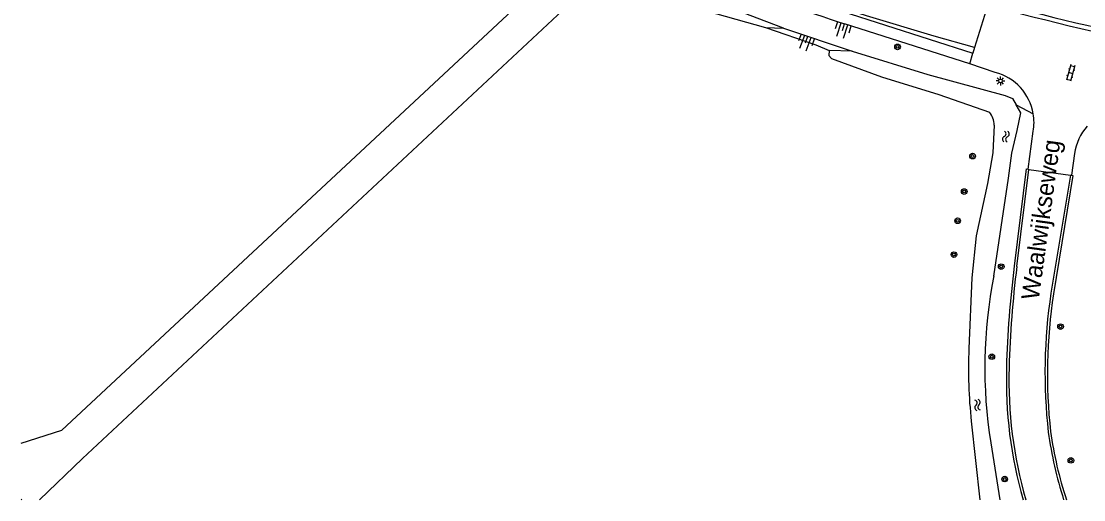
# Model space of a CAD drawing. Extents: x 136000 to 141014, y 402000 to 403500.
# Drawn here: x 136000 to 136150.5, y 402000 to 402067.8 of the extents above; entities that cross this region are included whole.
import ezdxf

# ---------------------------------------------------------------- set-up
doc = ezdxf.new("R2010")
doc.units = 0
for name, color, linetype in [('gg-anno-openbare ruimte label', 7, 'Continuous'), ('gg-knt-bovenkant onderkant talud', 7, 'Continuous'), ('gg-knt-bronhoudergrens', 7, 'Continuous'), ('gg-knt-verharding', 7, 'Continuous'), ('gg-kntw-bovenkant insteek waterloop', 7, 'Continuous'), ('gt-grn-groengrens', 7, 'Continuous'), ('gt-symb-boom', 7, 'Continuous'), ('gt-symb-klinker verharding', 7, 'Continuous'), ('gt-symb-lichtmast', 7, 'Continuous'), ('gt-symb-talud symbool', 7, 'Continuous'), ('gt-symb-watersymbool', 7, 'Continuous')]:
    doc.layers.add(name, color=color, linetype=linetype)

# ---------------------------------------------------------------- blocks, each defined once
blk = doc.blocks.new('gt0-KL1')
at = {"layer": 'gt-symb-klinker verharding'}
for p, q in [((-1.15, 0.3), (1.15, 0.3)), ((-1, -0.3), (-1, 0.3)), ((-0.5, 0.3), (-0.5, 0.45)), ((0, -0.3), (0, 0.3)), ((0.5, 0.3), (0.5, 0.45)), ((1, -0.3), (1, 0.3)), ((-1.15, -0.3), (1.15, -0.3)), ((-0.5, -0.45), (-0.5, -0.3)), ((0.5, -0.45), (0.5, -0.3))]:
    blk.add_line(p, q, dxfattribs=at)
blk = doc.blocks.new('gt0-BOOM')
at = {"layer": 'gt-symb-boom'}
for radius in [0.4, 0.2]:
    blk.add_circle((0, 0), radius, dxfattribs=at)
blk = doc.blocks.new('gt0-WA')
at = {"layer": 'gt-symb-watersymbool'}
for centre, start, end in [((-0.32, 0.02), 28.0725, 151.9275), ((0.43, 0.42), 208.0725, 331.9275), ((-0.32, -0.43), 28.0725, 151.9275), ((0.43, -0.03), 208.0725, 331.9275)]:
    blk.add_arc(centre, 0.425, start, end, dxfattribs=at)
blk = doc.blocks.new('gt0-LMAST')
at = {"layer": 'gt-symb-lichtmast'}
for p, q in [((-0.18, 0.17), (-0.45, 0.44)), ((0, 0.25), (0, 0.62)), ((0.17, 0.17), (0.44, 0.44)), ((-0.25, 0), (-0.63, 0)), ((-0.18, -0.18), (-0.45, -0.45)), ((0, -0.25), (0, -0.63)), ((0.44, -0.45), (0.17, -0.18)), ((0.25, 0), (0.62, 0))]:
    blk.add_line(p, q, dxfattribs=at)
blk.add_circle((0, 0), 0.25, dxfattribs=at)
blk = doc.blocks.new('gt0-TALUD_1')
at = {"layer": 'gt-symb-talud symbool'}
for p, q in [((-0.5, -2), (-0.5, 0)), ((0, -1), (0, 0)), ((-1, -1), (-1, 0)), ((0.5, -2), (0.5, 0)), ((1, -1), (1, 0))]:
    blk.add_line(p, q, dxfattribs=at)

msp = doc.modelspace()

# ---------------------------------------------------------------- linework, layer by layer
at = {"layer": 'gg-knt-bovenkant onderkant talud'}
msp.add_line((136107.95, 402066.83), (136117.67, 402063.54), dxfattribs=at)
msp.add_lwpolyline([(136105.39, 402066.91), (136112.51, 402064.44), (136114.44, 402063.66)], dxfattribs=at)
at = {"layer": 'gg-knt-bronhoudergrens'}
for p, q in [((136000, 402008.03), (136005.76, 402009.84)), ((136000, 402000.1), (136000.08, 402000))]:
    msp.add_line(p, q, dxfattribs=at)
for points in [[(136076.45, 402076.83), (136075.1, 402074.56), (136005.76, 402009.84)], [(136002.57, 402000), (136008.68, 402005.86), (136077.36, 402069.97), (136079.28, 402071.99), (136081.45, 402074.55)]]:
    msp.add_lwpolyline(points, dxfattribs=at)
at = {"layer": 'gg-knt-verharding'}
for p, q in [((136136.87, 402070.12), (136135.01, 402064.06)), ((136116.21, 402069.24), (136134.77, 402063.26)), ((136134.32, 402061.78), (136116.59, 402067.43)), ((136135.01, 402064.06), (136134.77, 402063.26)), ((136134.32, 402061.78), (136134.77, 402063.26)), ((136137.93, 402060.55), (136134.32, 402061.78)), ((136142.59, 402046.83), (136143.33, 402052.21)), ((136149.15, 402049.05), (136148.75, 402045.98)), ((136141, 402033.04), (136142.7, 402046.81)), ((136142.59, 402046.83), (136142.7, 402046.81)), ((136142.7, 402046.81), (136148.59, 402046)), ((136148.59, 402046), (136145.82, 402029.25)), ((136148.59, 402046), (136148.75, 402045.98))]:
    msp.add_line(p, q, dxfattribs=at)
for points in [[(136135.01, 402064.06), (136129.3, 402065.68), (136119.71, 402068.58), (136115.57, 402069.88), (136115.64, 402069.99)], [(136140.65, 402033.08), (136142.36, 402046.86), (136142.59, 402046.83)], [(136148.75, 402045.98), (136148.92, 402045.96), (136146.2, 402029.17)]]:
    msp.add_lwpolyline(points, dxfattribs=at)
for centre, radius, start, end in [((136214.61, 402372), 319.95, 245.9564, 252.1613), ((136239.91, 402447.14), 390.84, 254.713, 258.7087), ((136232.07, 402415.72), 357.82, 254.8352, 258.9513), ((136136.09, 402053.44), 7.34, 9.702, 75.4452), ((136136.09, 402053.44), 7.34, 350.3423, 9.7041), ((136156.92, 402047.8), 7.87, 139.1545, 170.8311), ((136284.98, 402014.67), 145.51, 172.732, 178.3948), ((136281.96, 402015.09), 142.1, 172.744, 178.5266), ((136219.85, 402018.01), 74.87, 171.3656, 186.4544), ((136218.04, 402017.85), 72.72, 171.053, 186.4748), ((136200.1, 402016.79), 60.59, 178.148, 196.0833), ((136200.18, 402016.79), 60.3, 178.1443, 196.1667), ((136202.83, 402017.56), 57.93, 187.9067, 197.6486), ((136200.83, 402017.27), 55.57, 187.8758, 198.1039)]:
    msp.add_arc(centre, radius, start, end, dxfattribs=at)
at = {"layer": 'gg-kntw-bovenkant insteek waterloop'}
for p, q in [((136105.39, 402066.91), (136107.95, 402066.83)), ((136117.67, 402063.54), (136114.44, 402063.66)), ((136134.55, 402011.13), (136135.78, 402000)), ((136137.3, 402008.06), (136138.58, 402000))]:
    msp.add_line(p, q, dxfattribs=at)
for points in [[(136107.95, 402066.83), (136097.52, 402070.83), (136088.1, 402074.87), (136082.77, 402076.79), (136081.85, 402076.13), (136081.42, 402075.54), (136081.45, 402074.55)], [(136081.45, 402074.55), (136088.63, 402072.01), (136097.01, 402069.25), (136105.39, 402066.91)], [(136114.44, 402063.66), (136114.37, 402062.93), (136114.73, 402062.51), (136121.85, 402059.93), (136129.97, 402057.41), (136137.14, 402054.93)], [(136117.67, 402063.54), (136128.4, 402060.26), (136139.36, 402057.25), (136140.38, 402056.84), (136140.89, 402055.95)], [(136137.74, 402031.7), (136139.83, 402045.57), (136140.27, 402049.1), (136141.04, 402052.3), (136141.55, 402054.82), (136140.89, 402055.95)], [(136137.81, 402053.07), (136137.61, 402049.16), (136136.84, 402044.8), (136135.24, 402037.37), (136134.62, 402031.45), (136134.2, 402021.41)]]:
    msp.add_lwpolyline(points, dxfattribs=at)
for centre, radius, start, end in [((136134.44, 402052.9), 3.37, 2.9061, 36.8864), ((136203.59, 402018.65), 67.13, 168.786, 189.0771), ((136201.33, 402018.56), 67.19, 177.572, 186.3506)]:
    msp.add_arc(centre, radius, start, end, dxfattribs=at)
at = {"layer": 'gt-grn-groengrens'}
msp.add_line((136140.89, 402055.95), (136143.33, 402054.68), dxfattribs=at)

# ---------------------------------------------------------------- block references
at = {"layer": 'gt-symb-boom'}
for p in [(136124.1, 402064.16), (136134.73, 402048.69), (136133.54, 402043.67), (136132.61, 402039.52), (136132.09, 402034.73), (136138.78, 402033.03), (136147.19, 402024.53), (136137.45, 402020.27), (136148.65, 402005.58), (136139.28, 402002.94)]:
    msp.add_blockref('gt0-BOOM', p, dxfattribs=at)
at = {"layer": 'gt-symb-klinker verharding', "rotation": -105.78794705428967}
msp.add_blockref('gt0-KL1', (136148.61, 402060.49), dxfattribs=at)
at = {"layer": 'gt-symb-lichtmast'}
msp.add_blockref('gt0-LMAST', (136138.68, 402059.34), dxfattribs=at)
at = {"layer": 'gt-symb-talud symbool'}
for p, xscale, yscale, rotation in [((136116.59, 402067.43), 0.9999699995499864, 0.9999699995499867, -17.818888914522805), ((136111.42, 402065.66), 1.0001249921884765, 1.0001249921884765, -20.790725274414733)]:
    msp.add_blockref('gt0-TALUD_1', p, dxfattribs=dict(at, xscale=xscale, yscale=yscale, rotation=rotation))
at = {"layer": 'gt-symb-watersymbool'}
for p, rotation in [((136139.43, 402051.39), 85.98782884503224), ((136135.42, 402013.48), -79.5106101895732)]:
    msp.add_blockref('gt0-WA', p, dxfattribs=dict(at, rotation=rotation))

# ---------------------------------------------------------------- texts
at = {"layer": 'gg-anno-openbare ruimte label'}
msp.add_text('Waalwijkseweg', height=2.5, rotation=82.2, dxfattribs=at).set_placement((136144.09, 402028.2))

doc.saveas('drawing.dxf')
